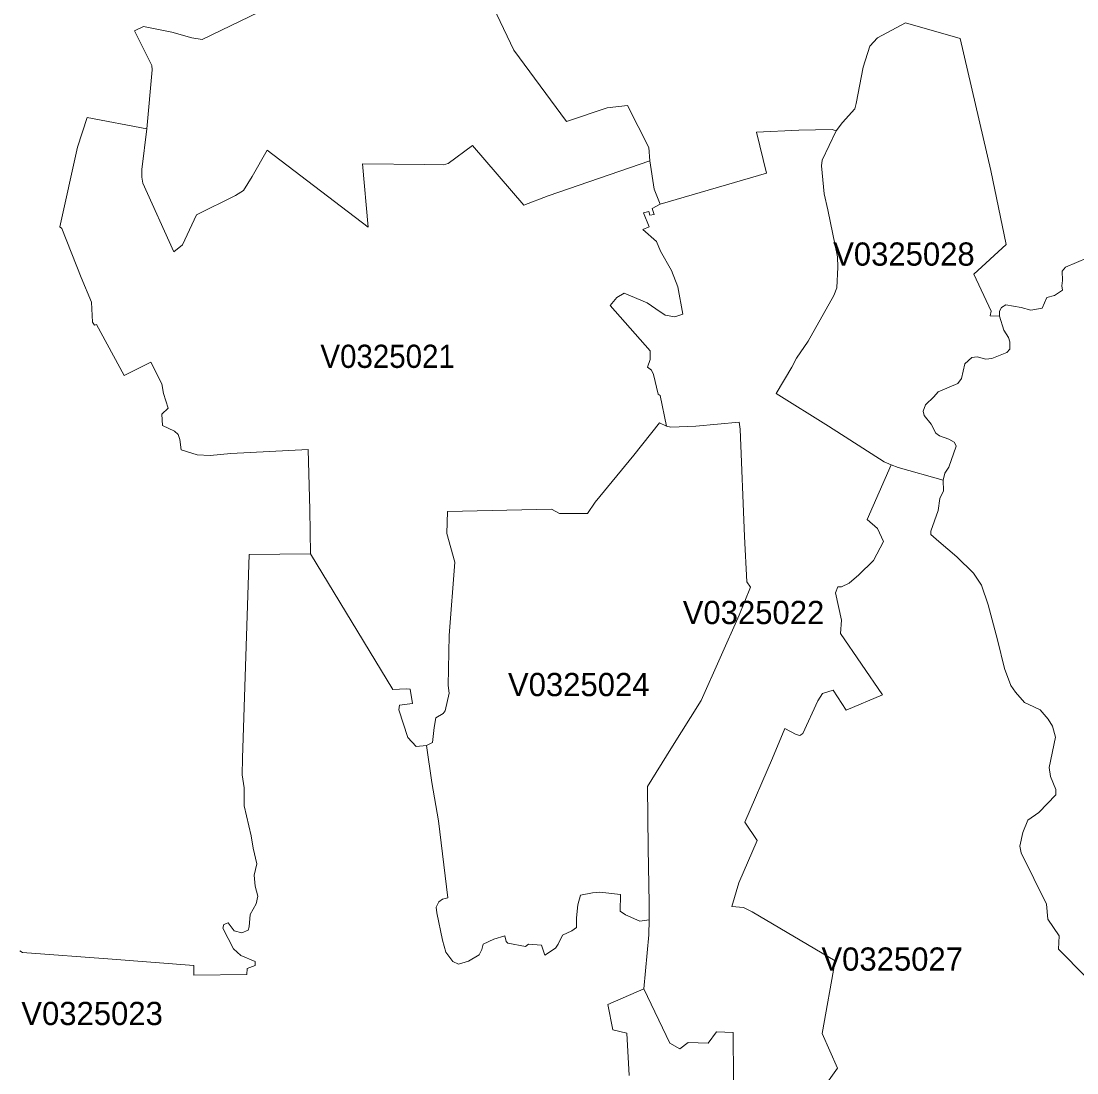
# Model space of a CAD drawing. Extents: x 369010 to 735936, y 6377141 to 6616555.
# Drawn here: x 609158 to 613707, y 6517546 to 6522076 of the extents above; entities that cross this region are included whole.
import ezdxf
from ezdxf.enums import TextEntityAlignment as Align

# ---------------------------------------------------------------- set-up
doc = ezdxf.new("R2010")
doc.units = 0
doc.header["$LTSCALE"] = 40
doc.layers.add('3', color=7, linetype='Continuous', lineweight=13)
doc.layers.add('4', color=7, linetype='Continuous')

msp = doc.modelspace()

# ---------------------------------------------------------------- linework, layer by layer
at = {"layer": '3'}
for points in [[(610181.97, 6522113.72), (609938.84, 6521997.04), (609893.99, 6522004.15), (609807.27, 6522028.32), (609685.95, 6522052.65), (609646.07, 6522033.45), (609721.37, 6521884.83), (609722.86, 6521866.29), (609699.52, 6521611.41), (609678.67, 6521436.81), (609678.01, 6521403.87), (609681.98, 6521378.55), (609816.54, 6521082.13), (609853.61, 6521111.76), (609914.18, 6521242.17), (610081.67, 6521324.26), (610116.1, 6521346.44), (610154.16, 6521406.19), (610218.21, 6521519.56), (610652.99, 6521187.89), (610629.16, 6521460.47), (610896.95, 6521457.99), (610977.38, 6521456.34), (610998.57, 6521461.96), (611102.83, 6521539.92), (611323.62, 6521283.05), (611428.88, 6521323.27), (611866.3, 6521473.38), (611862.17, 6521531.64), (611771.14, 6521713.03), (611682.43, 6521702.44), (611507.32, 6521643.36), (611280.75, 6521950.2), (611149.51, 6522229.24)], [(611149.51, 6522229.24), (611280.75, 6521950.2), (611507.32, 6521643.36), (611682.43, 6521702.44), (611771.14, 6521713.03), (611862.17, 6521531.64), (611866.3, 6521473.38), (611886, 6521352.73), (611911.98, 6521287.19), (612369.44, 6521420.26), (612327.23, 6521597.68), (612508.46, 6521605.62), (612652.12, 6521608.6), (612670.32, 6521603.63), (612697.46, 6521638.89), (612749.76, 6521698.3), (612755.89, 6521720.48), (612786.17, 6521877.71), (612814.31, 6521967.41), (612848.24, 6522003.49), (612969.06, 6522067.87), (613203.74, 6522001.34), (613335.81, 6521433.17), (613401.85, 6521113.91), (613262.83, 6520985.31), (613337.47, 6520827.09), (613333.33, 6520806.9), (613373.88, 6520805.08), (613373.05, 6520827.09), (613381.99, 6520842.32), (613400.52, 6520854.23), (613467.39, 6520842.32), (613508.76, 6520831.06), (613557.59, 6520839.5), (613577.45, 6520885.51), (613610.55, 6520894.78), (613644.31, 6520917.45), (613641.83, 6520935.83), (613645.31, 6520959), (613642.82, 6520999.54), (613658.38, 6521015.76), (613752.39, 6521056.81)], [(610027.88, 6518168.6), (610032.19, 6518185.65), (610050.72, 6518192.76), (610076.21, 6518157.18), (610108.98, 6518148.74), (610135.96, 6518159.99), (610140.26, 6518175.72), (610144.56, 6518228.35), (610170.22, 6518273.86), (610177.33, 6518306.63), (610167.24, 6518350.65), (610161.61, 6518397.66), (610173.03, 6518445.98), (610157.31, 6518514.34), (610148.87, 6518566.97), (610118.91, 6518696.72), (610118.91, 6518773.52), (610110.47, 6518829.13), (610111.8, 6518901.62), (610140.26, 6519777.96), (610404.9, 6519781.93), (610402.59, 6519971.6), (610394.81, 6520231.11), (610062.31, 6520213.9), (609972.61, 6520205.46), (609917.16, 6520208.27), (609848.15, 6520228.79), (609842.52, 6520274.31), (609834.08, 6520294.99), (609818.36, 6520309.89), (609767.22, 6520334.05), (609764.24, 6520382.55), (609791.38, 6520409.52), (609771.35, 6520472.08), (609764.4, 6520513.13), (609717.56, 6520606.31), (609601.55, 6520549.37), (609482.88, 6520769.83), (609474.94, 6520766.35), (609465.67, 6520779.09), (609461.53, 6520865.82), (609417.51, 6520972.07), (609333.43, 6521182.76), (609324.33, 6521189.71), (609401.12, 6521532.63), (609442.83, 6521661.23), (609699.52, 6521611.41), (609722.86, 6521866.29), (609721.37, 6521884.83), (609646.07, 6522033.45), (609685.95, 6522052.65), (609807.27, 6522028.32), (609893.99, 6522004.15), (609938.84, 6521997.04), (610181.97, 6522113.72)], [(610404.9, 6519781.93), (610759.08, 6519197.7), (610817.34, 6519199.85), (610833.89, 6519198.7), (610844.32, 6519137.46), (610788.21, 6519129.02), (610785.07, 6519109.32), (610824.46, 6518990.82), (610860.87, 6518951.27), (610904.56, 6518955.41), (610930.54, 6518968.98), (610937.83, 6519033.36), (610944.94, 6519075.89), (610977.05, 6519093.44), (610985.49, 6519105.02), (611003.03, 6519181.81), (610997.9, 6519215.08), (611002.04, 6519430.4), (611026.54, 6519745.85), (610992.28, 6519868.49), (610995.42, 6519963.16), (611442.94, 6519973.42), (611477.2, 6519954.72), (611598.85, 6519954.72), (611632.11, 6520004.53), (611798.28, 6520206.28), (611908.51, 6520346.14), (611939.12, 6520331.07), (611911.65, 6520463.15), (611902.22, 6520469.27), (611882.19, 6520553.18), (611873.75, 6520573.04), (611857.2, 6520585.45), (611868.62, 6520618.72), (611868.62, 6520655.13), (611695.83, 6520851.58), (611724.96, 6520884.85), (611756.08, 6520904.55), (611855.88, 6520863), (611892.29, 6520836.03), (611932.84, 6520810.04), (611975.37, 6520802.76), (612008.64, 6520814.18), (611987.95, 6520931.69), (611959.81, 6521002.36), (611912.98, 6521084.45), (611895.43, 6521125.99), (611837.17, 6521177.96), (611864.15, 6521190.54), (611840.32, 6521250.78), (611862.17, 6521256.08), (611866.3, 6521240.35), (611886, 6521242.5), (611877.72, 6521269.48), (611911.98, 6521287.19), (611886, 6521352.73), (611866.3, 6521473.38), (611428.88, 6521323.27), (611323.62, 6521283.05), (611102.83, 6521539.92), (610998.57, 6521461.96), (610977.38, 6521456.34), (610896.95, 6521457.99), (610629.16, 6521460.47), (610652.99, 6521187.89), (610218.21, 6521519.56), (610154.16, 6521406.19), (610116.1, 6521346.44), (610081.67, 6521324.26), (609914.18, 6521242.17), (609853.61, 6521111.76), (609816.54, 6521082.13), (609681.98, 6521378.55), (609678.01, 6521403.87), (609678.67, 6521436.81), (609699.52, 6521611.41), (609442.83, 6521661.23), (609401.12, 6521532.63), (609324.33, 6521189.71), (609333.43, 6521182.76), (609417.51, 6520972.07), (609461.53, 6520865.82), (609465.67, 6520779.09), (609474.94, 6520766.35), (609482.88, 6520769.83), (609601.55, 6520549.37), (609717.56, 6520606.31), (609764.4, 6520513.13), (609771.35, 6520472.08), (609791.38, 6520409.52), (609764.24, 6520382.55), (609767.22, 6520334.05), (609818.36, 6520309.89), (609834.08, 6520294.99), (609842.52, 6520274.31), (609848.15, 6520228.79), (609917.16, 6520208.27), (609972.61, 6520205.46), (610062.31, 6520213.9), (610394.81, 6520231.11)], [(612670.32, 6521603.63), (612652.12, 6521608.6), (612508.46, 6521605.62), (612327.23, 6521597.68), (612369.44, 6521420.26), (611911.98, 6521287.19)], [(612607.43, 6517471.5), (612675.45, 6517566), (612609.42, 6517715.78), (612665.03, 6518029.24), (612307.54, 6518238.94), (612271.13, 6518257.64), (612219.82, 6518262.61), (612250.44, 6518364.06), (612330.05, 6518546.78), (612275.76, 6518625.56), (612395.75, 6518900.95), (612448.88, 6519028.89), (612497.2, 6519003.4), (612513.92, 6518999.43), (612525.67, 6519007.37), (612590.71, 6519148.22), (612610.41, 6519180.66), (612657.58, 6519194.39), (612712.86, 6519108.66), (612869.42, 6519173.7), (612688.2, 6519438.68), (612692.17, 6519495.78), (612667.51, 6519613.95), (612677.27, 6519639.93), (612693, 6519639.93), (612725.43, 6519655.65), (612766.81, 6519691.07), (612830.86, 6519752.14), (612873.23, 6519834.89), (612848.57, 6519890.01), (612803.22, 6519929.4), (612906.66, 6520164.91), (612876.21, 6520177.65), (612637.39, 6520331.74), (612410.81, 6520472.41), (612478.83, 6520584.79), (612499.52, 6520624.18), (612548.68, 6520697), (612659.07, 6520893.62), (612672.8, 6520927.05), (612676.78, 6521016.59), (612675.78, 6521060.95), (612634.41, 6521262.86), (612618.68, 6521331.88), (612606.77, 6521453.03), (612609.75, 6521477.52), (612670.32, 6521603.63)], [(611911.98, 6521287.19), (611877.72, 6521269.48), (611886, 6521242.5), (611866.3, 6521240.35), (611862.17, 6521256.08), (611840.32, 6521250.78), (611864.15, 6521190.54), (611837.17, 6521177.96), (611895.43, 6521125.99), (611912.98, 6521084.45), (611959.81, 6521002.36), (611987.95, 6520931.69), (612008.64, 6520814.18), (611975.37, 6520802.76), (611932.84, 6520810.04), (611892.29, 6520836.03), (611855.88, 6520863), (611756.08, 6520904.55), (611724.96, 6520884.85), (611695.83, 6520851.58), (611868.62, 6520655.13), (611868.62, 6520618.72), (611857.2, 6520585.45), (611873.75, 6520573.04), (611882.19, 6520553.18), (611902.22, 6520469.27), (611911.65, 6520463.15), (611939.12, 6520331.07), (611957.83, 6520326.44), (612065.74, 6520331.24), (612251.43, 6520347.96), (612256.23, 6520318.5), (612275.26, 6519856.08), (612284.7, 6519660.45), (612300.59, 6519638.27), (612252.09, 6519517.62), (612088.08, 6519149.21), (611957.16, 6518942.16), (611856.54, 6518780.14), (611859.68, 6518514.34), (611863.65, 6518277.34), (611863.65, 6518205.18), (611862.83, 6518140.3), (611841.81, 6517907.93), (611953.03, 6517673.41), (611996.39, 6517648.92), (612032.8, 6517676.39), (612118.53, 6517673.41), (612154.45, 6517722.57), (612225.45, 6517720.58), (612228.43, 6517317.74)], [(613752.39, 6521056.81), (613658.38, 6521015.76), (613642.82, 6520999.54), (613645.31, 6520959), (613641.83, 6520935.83), (613644.31, 6520917.45), (613610.55, 6520894.78), (613577.45, 6520885.51), (613557.59, 6520839.5), (613508.76, 6520831.06), (613467.39, 6520842.32), (613400.52, 6520854.23), (613381.99, 6520842.32), (613373.05, 6520827.09), (613373.88, 6520805.08), (613392.91, 6520745.17), (613412.44, 6520713.39)], [(613412.44, 6520713.39), (613418.73, 6520695.18), (613417.9, 6520663.41), (613405.16, 6520648.18), (613340.94, 6520623.19), (613314.3, 6520620.38), (613277.89, 6520630.14), (613254.22, 6520627.16), (613224.76, 6520599.36), (613209.53, 6520536.63), (613194.64, 6520514.95), (613109.24, 6520479.03), (613090.87, 6520458.35), (613055.12, 6520423.26), (613044.36, 6520396.12), (613049.16, 6520377.08), (613079.61, 6520340.18), (613099.8, 6520300.95), (613114.53, 6520289.04), (613155.25, 6520274.64), (613178.92, 6520262.39), (613186.2, 6520246.5), (613186.69, 6520245.84), (613155.41, 6520154.48), (613138.2, 6520128.66), (613130.26, 6520098.71), (613131.75, 6520053.03), (613116.19, 6520019.93), (613109.07, 6519967.46), (613077.3, 6519878.92), (613077.96, 6519864.52), (613111.56, 6519833.9), (613189.01, 6519768.86), (613261.83, 6519697.86), (613296.59, 6519646.05), (613324.23, 6519562.47), (613364.45, 6519411.37), (613395.06, 6519287.24), (613422.54, 6519214.25), (613441.9, 6519185.79), (613481.46, 6519141.76), (613521.67, 6519123.06), (613548.65, 6519109.49), (613583.74, 6519069.27), (613601.78, 6519039.15), (613614.36, 6518991.32), (613588.21, 6518860.74), (613593.67, 6518822.01), (613616.51, 6518765.9), (613616.51, 6518743.06), (613543.19, 6518667.43), (613495.86, 6518634.49), (613474.17, 6518581.7), (613461.6, 6518522.94), (613466.4, 6518493.32), (613575.79, 6518272.54), (613582.25, 6518207.66), (613630.08, 6518135.99), (613627.27, 6518079.39), (613745.27, 6517960.39)], [(610394.81, 6520231.11), (610402.59, 6519971.6), (610404.9, 6519781.93)], [(612906.66, 6520164.91), (612803.22, 6519929.4), (612848.57, 6519890.01), (612873.23, 6519834.89), (612830.86, 6519752.14), (612766.81, 6519691.07), (612725.43, 6519655.65), (612693, 6519639.93), (612677.27, 6519639.93), (612667.51, 6519613.95), (612692.17, 6519495.78), (612688.2, 6519438.68), (612869.42, 6519173.7), (612712.86, 6519108.66), (612657.58, 6519194.39), (612610.41, 6519180.66), (612590.71, 6519148.22), (612525.67, 6519007.37), (612513.92, 6518999.43), (612497.2, 6519003.4), (612448.88, 6519028.89), (612395.75, 6518900.95), (612275.76, 6518625.56), (612330.05, 6518546.78), (612250.44, 6518364.06), (612219.82, 6518262.61), (612271.13, 6518257.64), (612307.54, 6518238.94), (612665.03, 6518029.24), (612609.42, 6517715.78), (612675.45, 6517566), (612607.43, 6517471.5)], [(613495.86, 6518634.49), (613543.19, 6518667.43), (613616.51, 6518743.06), (613616.51, 6518765.9), (613593.67, 6518822.01), (613588.21, 6518860.74), (613614.36, 6518991.32), (613601.78, 6519039.15), (613583.74, 6519069.27), (613548.65, 6519109.49), (613521.67, 6519123.06), (613481.46, 6519141.76), (613441.9, 6519185.79), (613422.54, 6519214.25), (613395.06, 6519287.24), (613364.45, 6519411.37), (613324.23, 6519562.47), (613296.59, 6519646.05), (613261.83, 6519697.86), (613189.01, 6519768.86), (613111.56, 6519833.9), (613077.96, 6519864.52), (613077.3, 6519878.92), (613109.07, 6519967.46), (613116.19, 6520019.93), (613131.75, 6520053.03), (613130.26, 6520098.71), (612937.28, 6520153.98), (612906.66, 6520164.91)], [(610404.9, 6519781.93), (610140.26, 6519777.96), (610111.8, 6518901.62), (610110.47, 6518829.13), (610118.91, 6518773.52), (610118.91, 6518696.72), (610148.87, 6518566.97), (610157.31, 6518514.34), (610173.03, 6518445.98), (610161.61, 6518397.66), (610167.24, 6518350.65), (610177.33, 6518306.63), (610170.22, 6518273.86), (610144.56, 6518228.35), (610140.26, 6518175.72), (610135.96, 6518159.99), (610108.98, 6518148.74), (610076.21, 6518157.18), (610050.72, 6518192.76), (610032.19, 6518185.65), (610027.88, 6518168.6), (610073.4, 6518080.39), (610104.68, 6518051.92), (610165.91, 6518026.27), (610165.91, 6518007.89), (610131.82, 6517994.99), (610130.33, 6517969.5), (609902.76, 6517966.52), (609902.76, 6518009.22), (609550.07, 6518036.36), (609163.79, 6518064), (609152.37, 6518071.12)], [(611862.83, 6518140.3), (611863.65, 6518205.18), (611824.1, 6518199.71), (611762.2, 6518226.69), (611739.2, 6518242.41), (611740.69, 6518313.91), (611651.98, 6518324.17), (611620.2, 6518321.86), (611568.56, 6518310.77), (611556.64, 6518269.39), (611551.18, 6518213.95), (611550.36, 6518171.91), (611531.32, 6518157.68), (611490.94, 6518138.64), (611471.91, 6518099.75), (611459.99, 6518083.03), (611414.64, 6518052.91), (611400.91, 6518096.6), (611343.81, 6518099.75), (611331.23, 6518090.32), (611255.76, 6518104.55), (611248.64, 6518112.49), (611241.53, 6518136.99), (611194.69, 6518121.93), (611149.51, 6518100.58), (611143.22, 6518076.74), (611131.3, 6518054.57), (611085.29, 6518026.76), (611043.25, 6518014.02), (611018.59, 6518025.27), (610988.47, 6518065.66), (610973.41, 6518117.95), (610949.58, 6518235.46), (610946.43, 6518259.96), (610957.52, 6518283.13), (610974.24, 6518294.22), (610996.41, 6518300.51), (610956.03, 6518631.35), (610928.23, 6518797.18), (610904.56, 6518955.41), (610860.87, 6518951.27), (610824.46, 6518990.82), (610785.07, 6519109.32), (610788.21, 6519129.02), (610844.32, 6519137.46), (610833.89, 6519198.7), (610817.34, 6519199.85), (610759.08, 6519197.7), (610404.9, 6519781.93)], [(613906.31, 6517293.91), (613882.47, 6517552.43), (613885.12, 6517598.77), (613904.15, 6517629.22), (613937.75, 6517670.43), (613956.29, 6517730.84), (613947.02, 6517772.05), (613898.03, 6517882.94), (613884.29, 6517891.38), (613745.27, 6517960.39), (613627.27, 6518079.39), (613630.08, 6518135.99), (613582.25, 6518207.66), (613575.79, 6518272.54), (613466.4, 6518493.32), (613461.6, 6518522.94), (613474.17, 6518581.7), (613495.86, 6518634.49)], [(609152.37, 6518071.12), (609163.79, 6518064), (609550.07, 6518036.36), (609902.76, 6518009.22), (609902.76, 6517966.52), (610130.33, 6517969.5), (610131.82, 6517994.99), (610165.91, 6518007.89), (610165.91, 6518026.27), (610104.68, 6518051.92), (610073.4, 6518080.39), (610027.88, 6518168.6)], [(611777.76, 6517534.55), (611767.99, 6517717.77), (611707.92, 6517731.5), (611686.23, 6517840.9), (611841.81, 6517907.93), (611862.83, 6518140.3)], [(612228.43, 6517317.74), (612225.45, 6517720.58), (612154.45, 6517722.57), (612118.53, 6517673.41), (612032.8, 6517676.39), (611996.39, 6517648.92), (611953.03, 6517673.41), (611841.81, 6517907.93), (611686.23, 6517840.9), (611707.92, 6517731.5), (611767.99, 6517717.77), (611777.76, 6517534.55)]]:
    msp.add_lwpolyline(points, dxfattribs=at)
for points in [[(612670.32, 6521603.63), (612609.75, 6521477.52), (612606.77, 6521453.03), (612618.68, 6521331.88), (612634.41, 6521262.86), (612675.78, 6521060.95), (612676.78, 6521016.59), (612672.8, 6520927.05), (612659.07, 6520893.62), (612548.68, 6520697), (612499.52, 6520624.18), (612478.83, 6520584.79), (612410.81, 6520472.41), (612637.39, 6520331.74), (612876.21, 6520177.65), (612906.66, 6520164.91), (612937.28, 6520153.98), (613130.26, 6520098.71), (613138.2, 6520128.66), (613155.41, 6520154.48), (613186.69, 6520245.84), (613186.2, 6520246.5), (613178.92, 6520262.39), (613155.25, 6520274.64), (613114.53, 6520289.04), (613099.8, 6520300.95), (613079.61, 6520340.18), (613049.16, 6520377.08), (613044.36, 6520396.12), (613055.12, 6520423.26), (613090.87, 6520458.35), (613109.24, 6520479.03), (613194.64, 6520514.95), (613209.53, 6520536.63), (613224.76, 6520599.36), (613254.22, 6520627.16), (613277.89, 6520630.14), (613314.3, 6520620.38), (613340.94, 6520623.19), (613405.16, 6520648.18), (613417.9, 6520663.41), (613418.73, 6520695.18), (613412.44, 6520713.39), (613392.91, 6520745.17), (613373.88, 6520805.08), (613333.33, 6520806.9), (613337.47, 6520827.09), (613262.83, 6520985.31), (613401.85, 6521113.91), (613335.81, 6521433.17), (613203.74, 6522001.34), (612969.06, 6522067.87), (612848.24, 6522003.49), (612814.31, 6521967.41), (612786.17, 6521877.71), (612755.89, 6521720.48), (612749.76, 6521698.3), (612697.46, 6521638.89)], [(611939.12, 6520331.07), (611908.51, 6520346.14), (611798.28, 6520206.28), (611632.11, 6520004.53), (611598.85, 6519954.72), (611477.2, 6519954.72), (611442.94, 6519973.42), (610995.42, 6519963.16), (610992.28, 6519868.49), (611026.54, 6519745.85), (611002.04, 6519430.4), (610997.9, 6519215.08), (611003.03, 6519181.81), (610985.49, 6519105.02), (610977.05, 6519093.44), (610944.94, 6519075.89), (610937.83, 6519033.36), (610930.54, 6518968.98), (610904.56, 6518955.41), (610928.23, 6518797.18), (610956.03, 6518631.35), (610996.41, 6518300.51), (610974.24, 6518294.22), (610957.52, 6518283.13), (610946.43, 6518259.96), (610949.58, 6518235.46), (610973.41, 6518117.95), (610988.47, 6518065.66), (611018.59, 6518025.27), (611043.25, 6518014.02), (611085.29, 6518026.76), (611131.3, 6518054.57), (611143.22, 6518076.74), (611149.51, 6518100.58), (611194.69, 6518121.93), (611241.53, 6518136.99), (611248.64, 6518112.49), (611255.76, 6518104.55), (611331.23, 6518090.32), (611343.81, 6518099.75), (611400.91, 6518096.6), (611414.64, 6518052.91), (611459.99, 6518083.03), (611471.91, 6518099.75), (611490.94, 6518138.64), (611531.32, 6518157.68), (611550.36, 6518171.91), (611551.18, 6518213.95), (611556.64, 6518269.39), (611568.56, 6518310.77), (611620.2, 6518321.86), (611651.98, 6518324.17), (611740.69, 6518313.91), (611739.2, 6518242.41), (611762.2, 6518226.69), (611824.1, 6518199.71), (611863.65, 6518205.18), (611863.65, 6518277.34), (611859.68, 6518514.34), (611856.54, 6518780.14), (611957.16, 6518942.16), (612088.08, 6519149.21), (612252.09, 6519517.62), (612300.59, 6519638.27), (612284.7, 6519660.45), (612275.26, 6519856.08), (612256.23, 6520318.5), (612251.43, 6520347.96), (612065.74, 6520331.24), (611957.83, 6520326.44)]]:
    msp.add_lwpolyline(points, close=True, dxfattribs=at)

# ---------------------------------------------------------------- texts
at = {"layer": '4'}
for s, p in [('V0325028', (612961.76, 6521022.57)), ('V0325022', (612313.68, 6519478.98)), ('V0325024', (611560.57, 6519168.52)), ('V0325027', (612911.27, 6517986.27)), ('V0325023', (609463.88, 6517751.96))]:
    msp.add_text(s, height=100, dxfattribs=at).set_placement(p, align=Align.CENTER)
at = {"layer": '4', "width": 0.95}
msp.add_text('V0325021', height=100, dxfattribs=at).set_placement((610737.2, 6520582.24), align=Align.CENTER)

doc.saveas('drawing.dxf')
